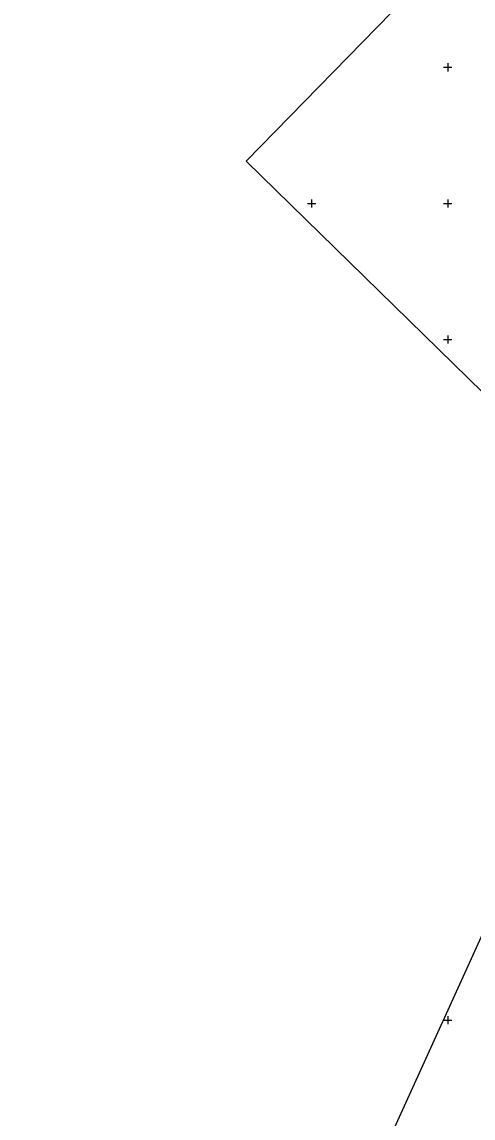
# Model space of a CAD drawing. Extents: x 616607 to 617499, y 408385 to 409695.
# Drawn here: x 616943.5 to 617109.3, y 408964 to 409366.7 of the extents above; entities that cross this region are included whole.
import ezdxf

# ---------------------------------------------------------------- set-up
doc = ezdxf.new("R2010")
doc.units = 0
doc.layers.add('GEOD_ELEM_####_####_#', color=7, linetype='Continuous')
doc.layers.add('RAMI_PLAN_####_TKST_#', color=7, linetype='Continuous')

# ---------------------------------------------------------------- blocks, each defined once
blk = doc.blocks.new('KRUSTS')
at = {"layer": 'GEOD_ELEM_####_####_#'}
for p, q in [((-1.5, 0), (0, 0)), ((0, 1.5), (0, 0)), ((0, 0), (0, -1.5)), ((0, 0), (1.5, 0))]:
    blk.add_line(p, q, dxfattribs=at)

msp = doc.modelspace()

# ---------------------------------------------------------------- linework, layer by layer
at = {"layer": 'RAMI_PLAN_####_TKST_#'}
for p, q in [((617025.88, 409315.48), (617396.82, 409695.17)), ((617025.88, 409315.48), (617128.46, 409215.26)), ((617156.41, 409127.94), (616943.51, 408658.83))]:
    msp.add_line(p, q, dxfattribs=at)

# ---------------------------------------------------------------- block references
at = {"layer": 'GEOD_ELEM_####_####_#'}
for p in [(617100, 409350), (617050, 409300), (617100, 409300), (617100, 409250), (617100, 409000)]:
    msp.add_blockref('KRUSTS', p, dxfattribs=at)

doc.saveas('drawing.dxf')
